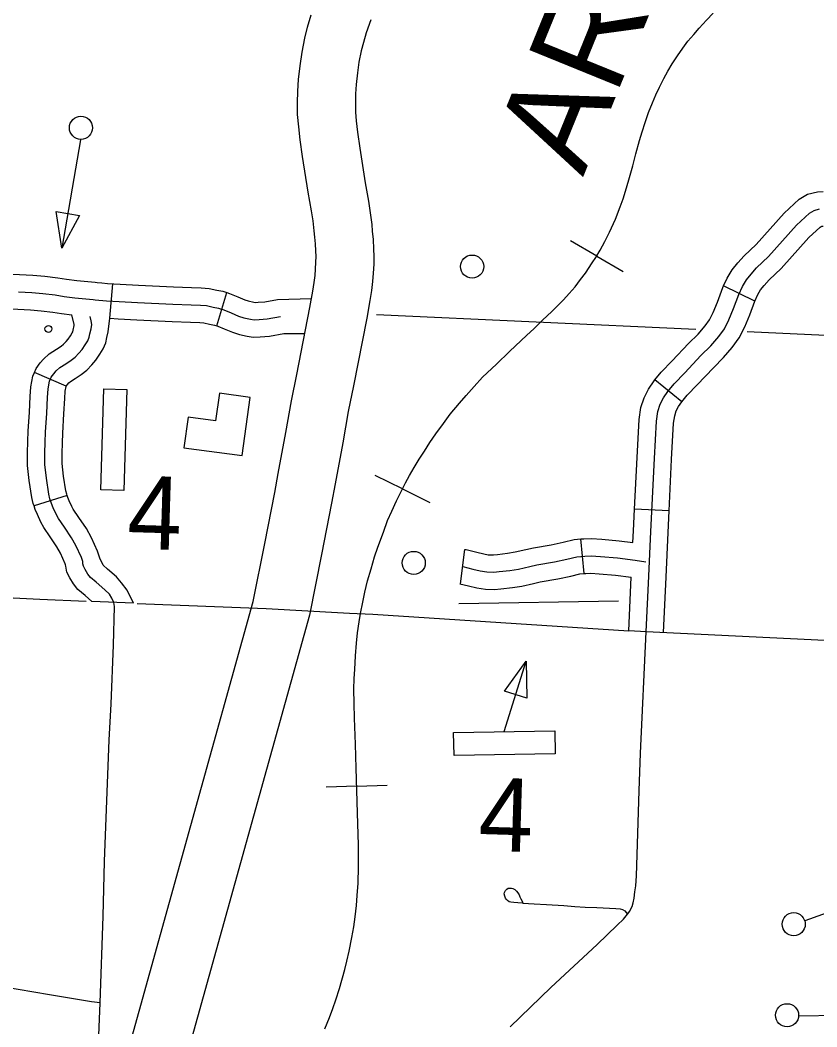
# Model space of a CAD drawing. Extents: x 653372 to 905732, y 627442 to 787275.
# Drawn here: x 701753 to 705201, y 759795 to 764152 of the extents above; entities that cross this region are included whole.
import ezdxf

# ---------------------------------------------------------------- set-up
doc = ezdxf.new("R2010")
doc.units = 0
for name, color, linetype in [('15', 7, 'Continuous'), ('32', 7, 'Continuous'), ('33', 7, 'Continuous'), ('34', 7, 'Continuous'), ('40', 7, 'Continuous'), ('5', 7, 'Continuous'), ('56', 7, 'Continuous'), ('58', 7, 'Continuous'), ('6', 7, 'Continuous')]:
    doc.layers.add(name, color=color, linetype=linetype)

msp = doc.modelspace()

# ---------------------------------------------------------------- linework, layer by layer
at = {"layer": '15'}
for points in [[(702761.8, 761635.4), (702811.9, 761887.3), (702854.9, 762107.8), (702869.9, 762190.3), (702903.1, 762367.6), (702926.7, 762504.6), (702949.6, 762618.2), (703006.9, 762909.1), (703019.7, 762978.9), (703025.1, 763016.9), (703029.2, 763047.4), (703031.3, 763074.8), (703033.1, 763104.7), (703033.4, 763128.6), (703032.8, 763154.2), (703031.5, 763184), (703028.4, 763213.4), (703025.7, 763239.7), (703020.5, 763283.1), (703013.2, 763326.6), (702999.3, 763408.3), (702975.1, 763561.6), (702965.3, 763634.5), (702958.4, 763689.8), (702953.5, 763744.3), (702953.8, 763794.3), (702954.7, 763844.2), (702958, 763895.1), (702964.2, 763954.9), (702972.7, 764013), (702985.3, 764074.6), (702997, 764121.7), (703013, 764175.6)], [(703270.8, 764153), (703250.5, 764097.2), (703238.3, 764056), (703229.2, 764019.4), (703219.1, 763969.9), (703212.3, 763923.8), (703207.1, 763874.2), (703204.6, 763833.9), (703203.8, 763791.1), (703203.5, 763754.7), (703207, 763716.5), (703213.2, 763666.7), (703222.5, 763597.8), (703246, 763448.8), (703259.8, 763368.1), (703268, 763318.6), (703274.2, 763267.2), (703277, 763239.5), (703281, 763202.7), (703282.7, 763162.3), (703283.4, 763129.9), (703283, 763095.6), (703280.7, 763057.6), (703277.9, 763021.1), (703272.8, 762982.8), (703266.5, 762938.9), (703252.6, 762862.4), (703194.8, 762569.3), (703172.5, 762458.7), (703149.2, 762323.4), (703115.8, 762144.8), (703100.5, 762061.4), (703057.1, 761838.9), (703005.1, 761577.4)], [(702221.7, 759697.1), (702761.8, 761635.4)], [(703005.1, 761577.4), (702464, 759635.4)]]:
    msp.add_lwpolyline(points, dxfattribs=at)
at = {"layer": '32'}
for p, q in [((702141.4, 762862.1), (702154.2, 763011.5)), ((704931.9, 762936.6), (704796.8, 763001.6)), ((702603.9, 762829.5), (702647.1, 762973.2)), ((701952.5, 762567.9), (701814.4, 762626.5)), ((704616.1, 762500.2), (704500.1, 762595.3)), ((701955.9, 762095.5), (701812.8, 762050.5)), ((704561.7, 762028.8), (704411.9, 762036)), ((704193.8, 761757.2), (704179.6, 761906.6)), ((703658.2, 761712.6), (703677.6, 761861.4)), ((702242.7, 761628.6), (702063.4, 761636.1)), ((704461.5, 761505), (704386.6, 761508.7))]:
    msp.add_line(p, q, dxfattribs=at)
for points in [[(704796.8, 763001.6), (704812.8, 763035), (704834.1, 763072.2), (704859.3, 763101.8), (704886.2, 763132.3), (704938.2, 763181.8), (705059.8, 763317.3), (705124.1, 763376.8), (705159.9, 763398.6), (705203.1, 763409.8), (705227.5, 763410)], [(704461.5, 761505), (704473.2, 761745.1), (704482.2, 761938.6), (704497.6, 762255), (704506.3, 762415.9), (704512.4, 762457.8), (704523.2, 762489.7), (704536.7, 762517.6), (704556.1, 762545.3), (704583.5, 762578.7), (704628.8, 762626.2), (704699.4, 762700.2), (704741.7, 762742.4), (704776.1, 762782.4), (704800.5, 762815.9), (704820.2, 762855.3), (704840.3, 762904.6), (704862.6, 762965.4), (704879.3, 763000.1), (704895.8, 763028.9), (704916, 763052.7), (704940.3, 763080.3), (704992, 763129.5), (705113.3, 763264.6), (705169.5, 763316.6), (705189.4, 763328.7), (705213, 763334.9)], [(704931.9, 762936.6), (704945.7, 762965.2), (704957.4, 762985.6), (704972.7, 763003.6), (704994.4, 763028.3), (705045.9, 763077.2), (705166.8, 763211.9), (705214.9, 763256.5), (705218.9, 763258.9), (705222.9, 763259.9), (705228.8, 763260)], [(701627.4, 763078.7), (701642.1, 763069), (701657.3, 763061.9), (701667.9, 763058.2), (701680.4, 763056.2), (701706.9, 763053.5), (701749.8, 763051.2), (701808.1, 763048.9), (701859.5, 763043.8), (701915.3, 763037), (701953.4, 763031), (701998.2, 763025.3), (702077.6, 763018.1), (702086, 763016.8), (702106.4, 763015.1)], [(702106.4, 763015.1), (702131.4, 763012.9), (702185.9, 763009.7), (702264.8, 763005.2), (702417.1, 762998.4), (702495.1, 762994.4), (702536.8, 762993.8), (702570.4, 762991.3), (702603.9, 762983.4), (702629.5, 762978.5), (702647.1, 762973.2)], [(704500.1, 762595.3), (704527.3, 762628.5), (704574.6, 762678), (704645.7, 762752.7), (704686.7, 762793.5), (704717.3, 762829.1), (704736.2, 762855.1), (704751.9, 762886.3), (704770.3, 762931.6), (704793.4, 762994.7), (704796.8, 763001.6)], [(701535.2, 762960.3), (701538.4, 762957.8), (701568.6, 762937.8), (701600.7, 762922.8), (701631.1, 762912.1), (701661, 762907.4), (701695.3, 762903.9), (701742.8, 762901.3), (701797.8, 762899.1), (701843.1, 762894.7), (701894.4, 762888.5), (701932.2, 762882.5), (701976, 762877)], [(701746.3, 762976.2), (701802.9, 762974), (701851.3, 762969.3), (701904.8, 762962.8), (701942.8, 762956.7), (701990.1, 762950.8), (702068.5, 762943.6), (702077.1, 762942.3), (702126, 762938.1), (702181.5, 762934.8), (702261, 762930.2), (702413.6, 762923.5), (702492.5, 762919.5), (702533.4, 762918.8), (702559, 762916.9), (702588.2, 762910.1), (702611.5, 762905.5), (702633.7, 762898.9), (702665.5, 762885.9), (702698.3, 762871.3), (702720.4, 762864.1), (702750, 762858.3), (702766.2, 762855.1), (702787, 762856.1), (702822, 762858.9), (702880.1, 762869.7)], [(702647.1, 762973.2), (702658.7, 762969.7), (702694.9, 762954.9), (702725.2, 762941.4), (702739.3, 762936.8), (702764.5, 762931.9), (702771.8, 762930.4), (702782.2, 762930.9), (702812.1, 762933.3), (702866.4, 762943.4), (703014, 762947.7)], [(704616.1, 762500.2), (704639.6, 762528.9), (704683.1, 762574.4), (704753, 762647.8), (704796.7, 762691.4), (704834.9, 762735.8), (704864.8, 762776.7), (704888.6, 762824.4), (704910.2, 762877.5), (704931.8, 762936.2), (704931.9, 762936.6)], [(701814.4, 762626.5), (701821.9, 762644.2), (701839.8, 762668.4), (701854, 762685.4), (701878.5, 762708.4), (701910.5, 762728.2), (701929.8, 762741), (701940.6, 762749.3), (701951.9, 762761.1), (701961.3, 762772), (701970.9, 762786.1), (701978.4, 762799.2), (701980.2, 762803.1), (701981.7, 762810.3), (701986.4, 762830), (701987, 762834.7), (701986.9, 762835.5), (701976, 762877)], [(702158.5, 761632.1), (702150.1, 761650), (702139.4, 761667.7), (702119.1, 761687), (702082.3, 761719.3), (702056.9, 761740.5), (702046, 761754.7), (702033.6, 761775.1), (702026.6, 761788.3), (702024.3, 761798.8), (702023.8, 761809.3), (702017.8, 761826.4), (701994.2, 761878.4), (701975.6, 761911.9), (701944.2, 761958.1), (701918.9, 761995.7), (701909, 762013.4), (701895.9, 762042), (701888.2, 762060.5), (701881.9, 762080.7), (701877.3, 762100.4), (701866.5, 762169.3), (701860.1, 762229), (701859.4, 762277.7), (701860.8, 762326.3), (701863, 762369.3), (701867.6, 762451.8), (701871.4, 762518.6), (701873.8, 762555.9), (701880, 762589.1), (701887.5, 762606.7), (701898.8, 762622), (701908.7, 762633.9), (701924.3, 762648.6), (701950.9, 762665), (701973.5, 762679.9), (701990.8, 762693.3), (702007.4, 762710.6), (702020.9, 762726.3), (702034.5, 762746.3), (702045.1, 762764.7), (702052, 762779.7), (702054.9, 762794.2), (702060.4, 762816.6), (702062.7, 762835.6), (702060.5, 762850.5), (702055.4, 762869.7)], [(701952.5, 762567.9), (701953, 762569.2), (701957.8, 762575.6), (701963.4, 762582.4), (701970.2, 762588.8), (701991.3, 762601.8), (702017.2, 762618.9), (702041.1, 762637.4), (702062.9, 762660.2), (702080.5, 762680.6), (702098.2, 762706.5), (702111.7, 762730.1), (702123.9, 762756.3), (702128.2, 762778), (702134.3, 762803.2), (702141.4, 762862.1)], [(702141.4, 762862.1), (702177.2, 762859.9), (702257.2, 762855.3), (702410, 762848.6), (702490, 762844.5), (702530.1, 762843.8), (702547.6, 762842.6), (702572.5, 762836.7), (702593.5, 762832.6), (702603.9, 762829.5)], [(702603.8, 762829.5), (702608.7, 762828.1), (702636, 762816.9), (702671.3, 762801.2), (702701.5, 762791.4), (702735.5, 762784.7), (702760.7, 762779.7), (702791.8, 762781.2), (702831.8, 762784.4), (702893.8, 762795.9), (702984.8, 762796.6)], [(701812.8, 762050.5), (701809.5, 762060.8), (701803.6, 762086), (701792.2, 762159.5), (701785.1, 762224.5), (701784.3, 762278.3), (701785.9, 762329.3), (701788.1, 762373.3), (701792.7, 762456), (701796.5, 762523.1), (701799.2, 762565.2), (701807.8, 762610.9), (701814.4, 762626.5)], [(704411.9, 762036), (704422.7, 762258.9), (704431.6, 762423.4), (704439.2, 762475.3), (704453.6, 762518.1), (704471.8, 762555.7), (704496.3, 762590.7), (704500.1, 762595.3)], [(701955.9, 762095.5), (701954.3, 762100.5), (701950.9, 762114.7), (701940.9, 762179.1), (701935, 762233.6), (701934.4, 762277.1), (701935.8, 762323.3), (701937.9, 762365.3), (701942.5, 762447.6), (701946.2, 762514.1), (701948.3, 762546.5), (701952.2, 762567.3), (701952.5, 762567.9)], [(704561.7, 762028.8), (704572.5, 762251.2), (704581, 762408.5), (704585.7, 762440.2), (704592.7, 762461.3), (704601.6, 762479.5), (704615.9, 762500), (704616.1, 762500.2)], [(702242.7, 761628.6), (702216.4, 761685.3), (702191.4, 761717.5), (702169.8, 761742.3), (702131.1, 761776.3), (702111.4, 761792.7), (702098.1, 761824), (702087.4, 761854.4), (702061.2, 761912.1), (702039.6, 761951.3), (702006.3, 762000.1), (701982.8, 762035.1), (701975.9, 762047.3), (701964.7, 762072), (701958.8, 762086.2), (701955.9, 762095.4)], [(702063.4, 761636.1), (702033.5, 761662.4), (702002.4, 761688.3), (701984, 761712.3), (701968.4, 761738), (701955.5, 761762.4), (701949.8, 761788.8), (701949.5, 761794.6), (701948.1, 761798.4), (701927.1, 761844.7), (701911.7, 761872.6), (701882.1, 761916), (701854.9, 761956.4), (701842, 761979.5), (701827.2, 762012.1), (701817.7, 762034.8), (701812.8, 762050.5)], [(704404.9, 761891.1), (704407.3, 761942.2), (704411.9, 762036)], [(704536.5, 761501.4), (704548.2, 761741.6), (704557.1, 761935.1), (704561.7, 762028.8)], [(703677.6, 761861.4), (703682.7, 761860.7), (703729.7, 761849.3), (703759.3, 761841.8), (703778.8, 761838.7), (703801, 761838.4), (703819.4, 761839.8), (703862.2, 761844.7), (703895.4, 761850.3), (703942, 761860.5), (703974.3, 761867.8), (704050.5, 761880.7), (704102.4, 761892.5), (704150.5, 761903.8), (704179.6, 761906.6)], [(704179.6, 761906.6), (704192.6, 761907.8), (704225.7, 761908.3), (704270, 761905.6), (704345.9, 761898.9), (704404.9, 761891.1)], [(703667.9, 761787), (703668.9, 761786.9), (703711.7, 761776.5), (703744.1, 761768.2), (703772.5, 761763.7), (703803.4, 761763.4), (703826.5, 761765.2), (703872.7, 761770.4), (703909.6, 761776.6), (703958.4, 761787.3), (703988.9, 761794.2), (704065, 761807.1), (704119.3, 761819.4), (704162.7, 761829.6), (704196.7, 761832.8), (704224, 761833.2), (704264.5, 761830.8), (704337.6, 761824.4), (704414.3, 761814.2), (704460.1, 761808)], [(703655.2, 761713), (703693.6, 761703.7), (703729, 761694.7), (703766.2, 761688.8), (703805.8, 761688.4), (703833.5, 761690.5), (703883.1, 761696.1), (703923.8, 761702.9), (703974.7, 761714.1), (704003.5, 761720.6), (704079.6, 761733.5), (704136.2, 761746.3), (704174.8, 761755.4), (704193.8, 761757.2)], [(704193.8, 761757.2), (704200.8, 761757.9), (704222.3, 761758.2), (704259, 761756), (704329.4, 761749.8), (704397.9, 761740.7)], [(704386.6, 761508.7), (704397.9, 761740.7)]]:
    msp.add_lwpolyline(points, dxfattribs=at)
at = {"layer": '33'}
for points in [[(702410.2, 759327.6), (702359, 759336.4), (702333.3, 759337.8), (702287.7, 759335.9), (702160.2, 759331.1), (702120.7, 759333.7), (702105, 759338.7), (702088.8, 759351.1), (702082, 759366.5), (702078, 759384.4), (702079.4, 759431.9), (702087.6, 759617.9), (702098.4, 759899.5), (702111.9, 760273.6), (702118.4, 760510.4), (702129.4, 760811.9), (702138.1, 761036.1), (702146.1, 761193.4), (702156.4, 761447.5), (702160.7, 761614.4), (702158.5, 761632.1)], [(703872.9, 759794.6), (704050.2, 759966), (704250.4, 760151.7), (704336.2, 760235.1), (704363.9, 760261.2), (704381.2, 760282.5), (704391.3, 760296.3), (704396, 760305.1), (704401.5, 760316.5), (704406.4, 760331.8), (704409.6, 760351.5), (704413.6, 760379), (704417.6, 760405.7), (704419.6, 760448.6), (704431.9, 760817.1), (704438.1, 760979.6), (704461.5, 761505)], [(706021.1, 761431.6), (705234.9, 761466.8), (704461.5, 761505)], [(702098.4, 759899.5), (702061.5, 759903.9), (701879.6, 759933.8), (701607.1, 759980.3)]]:
    msp.add_lwpolyline(points, dxfattribs=at)
at = {"layer": '34'}
for points in [[(703927.7, 760331), (703907.3, 760331.9), (703889.8, 760332.7), (703876.2, 760334.7), (703869.6, 760336.8), (703862.7, 760341.2), (703858.1, 760345.5), (703852.9, 760352), (703850.6, 760360.4), (703848.3, 760370.6), (703849.1, 760377), (703853.2, 760385.1), (703858.5, 760391), (703865, 760394.6), (703871.7, 760395.4), (703879.9, 760394.8), (703885.6, 760393.1), (703893.8, 760389), (703900.9, 760382.4), (703906.7, 760374.9), (703911.9, 760366.2), (703915.1, 760357.1), (703919.1, 760349.6), (703924.9, 760339.5), (703927.7, 760331)], [(703927.7, 760331), (703953.6, 760329), (703977.7, 760327), (704031.1, 760324.7), (704105.5, 760320.6), (704153.2, 760316.6), (704198.2, 760312.7), (704249.1, 760311.2), (704331.2, 760307.4), (704350.2, 760306.2), (704360.3, 760302.7), (704370.3, 760296.7), (704381.2, 760282.5)]]:
    msp.add_lwpolyline(points, dxfattribs=at)
at = {"layer": '40'}
for p, q in [((704248.1, 763131), (704134.1, 763197.6)), ((704248.1, 763131), (704362.1, 763064.5)), ((703407.2, 762123.3), (703288.7, 762181.6)), ((703407.2, 762123.3), (703525.6, 762065.1)), ((703209.7, 760836.8), (703077.7, 760832.7)), ((703209.7, 760836.8), (703341.6, 760840.9))]:
    msp.add_line(p, q, dxfattribs=at)
for points in [[(703870.8, 762718.3), (703946.3, 762788.3), (703976.5, 762816.3), (704014.1, 762853.1), (704054.5, 762890.7), (704103.8, 762942.2), (704128.7, 762969.5), (704154.2, 762998.5), (704177.9, 763029.6), (704199.1, 763057.4), (704227.9, 763101.5), (704244.7, 763125.2), (704263.2, 763156.9), (704282.8, 763194.2), (704303.4, 763233.9), (704329.3, 763291.4), (704349.6, 763344.5), (704362, 763378.7), (704377.2, 763427.1), (704389.9, 763470.8), (704404.2, 763521.5), (704417.6, 763573.7), (704433.5, 763631.6), (704445.1, 763669.2), (704458.1, 763709.5), (704472.7, 763752.7), (704489.6, 763794.3), (704503.4, 763828.5), (704520.1, 763862.6), (704539.2, 763899.9), (704555.7, 763931.3), (704575.1, 763962.5), (704598, 763997.8), (704620.3, 764030.7), (704642.5, 764060.9), (704668, 764090.4), (704692.1, 764118.1), (704723.9, 764152.2), (704751.8, 764182)], [(704555.7, 763931.3), (704575.1, 763962.5), (704598, 763997.8), (704620.3, 764030.7), (704642.5, 764060.9), (704668, 764090.4), (704692.1, 764118.1), (704723.9, 764152.2), (704751.8, 764182)], [(703325.1, 761936.8), (703343.1, 761986), (703361, 762027.2), (703381.7, 762071.5), (703407.4, 762123.8), (703420, 762149.5), (703437.6, 762181.2), (703457.6, 762216.6), (703479, 762252.5), (703502.3, 762287.3), (703525.2, 762324.1), (703551.9, 762361.6), (703584.5, 762407.1), (703614.2, 762447.4), (703653.9, 762494.1), (703683.2, 762527.8), (703717.1, 762566.1), (703753.8, 762606.7), (703814.7, 762663.6), (703870.8, 762718.3), (703946.3, 762788.3), (703976.5, 762816.3), (704014.1, 762853.1), (704054.5, 762890.7), (704103.8, 762942.2), (704128.7, 762969.5), (704154.2, 762998.5), (704177.9, 763029.6), (704199.1, 763057.4), (704227.9, 763101.5), (704244.7, 763125.2), (704263.2, 763156.9), (704282.8, 763194.2), (704303.4, 763233.9), (704329.3, 763291.4), (704349.6, 763344.5), (704362, 763378.7), (704377.2, 763427.1), (704389.9, 763470.8), (704404.2, 763521.5), (704417.6, 763573.7), (704433.5, 763631.6), (704445.1, 763669.2), (704458.1, 763709.5), (704472.7, 763752.7), (704489.6, 763794.3), (704503.4, 763828.5), (704520.1, 763862.6), (704539.2, 763899.9), (704555.7, 763931.3)], [(703071.5, 759786.2), (703091, 759834.8), (703105.4, 759873.7), (703119.4, 759912.2), (703135.1, 759961.4), (703157.9, 760043.7), (703167, 760079), (703176.8, 760122.8), (703188.1, 760181.2), (703196.6, 760227.6), (703202.6, 760270.5), (703208.8, 760319.6), (703212, 760363.1), (703215, 760417), (703216.7, 760487.6), (703216.7, 760581.4), (703213.3, 760720.8), (703207.2, 760914.5), (703204.2, 761018.3), (703200.5, 761130.8), (703198.1, 761194.9), (703197.6, 761256.9), (703198.5, 761302.9), (703201.2, 761342.3), (703203.8, 761400.5), (703207.9, 761456.3), (703213.5, 761500.2), (703220.6, 761547.3), (703225.9, 761584.1), (703235.9, 761632.8), (703244.8, 761676.1), (703256.2, 761726), (703272, 761776.7), (703286.8, 761829.7), (703300.4, 761870.7), (703325.1, 761936.8), (703343.1, 761986), (703361, 762027.2), (703381.7, 762071.5), (703407.4, 762123.8), (703420, 762149.5), (703437.6, 762181.2), (703457.6, 762216.6), (703479, 762252.5), (703502.3, 762287.3), (703525.2, 762324.1), (703551.9, 762361.6), (703584.5, 762407.1), (703614.2, 762447.4), (703653.9, 762494.1), (703683.2, 762527.8), (703717.1, 762566.1), (703753.8, 762606.7), (703814.7, 762663.6), (703870.8, 762718.3)], [(703071.5, 759786.2), (703091, 759834.8), (703105.4, 759873.7), (703119.4, 759912.2), (703135.1, 759961.4), (703157.9, 760043.7), (703167, 760079), (703176.8, 760122.8), (703188.1, 760181.2), (703196.6, 760227.6), (703202.6, 760270.5), (703208.8, 760319.6), (703212, 760363.1), (703215, 760417), (703216.7, 760487.6), (703216.7, 760581.4), (703213.3, 760720.8), (703207.2, 760914.5), (703204.2, 761018.3), (703200.5, 761130.8), (703198.1, 761194.9), (703197.6, 761256.9), (703198.5, 761302.9), (703201.2, 761342.3), (703203.8, 761400.5), (703207.9, 761456.3), (703213.5, 761500.2), (703220.6, 761547.3), (703225.9, 761584.1), (703235.9, 761632.8), (703244.8, 761676.1), (703256.2, 761726), (703272, 761776.7), (703286.8, 761829.7), (703300.4, 761870.7), (703325.1, 761936.8)]]:
    msp.add_lwpolyline(points, dxfattribs=at)
at = {"layer": '5'}
for points in [[(704677.2, 762813.3), (703294.4, 762877)], [(705859.2, 762758.8), (704899.6, 762803)]]:
    msp.add_lwpolyline(points, dxfattribs=at)
at = {"layer": '56'}
for p, q in [((701933.5, 763164.9), (701909.3, 763324.3)), ((701909.3, 763324.3), (702009.8, 763307)), ((702009.8, 763307), (701933.5, 763164.9)), ((703848.7, 761247.5), (703943, 761378.3)), ((703943, 761378.3), (703946, 761217.1)), ((703946, 761217.1), (703848.7, 761247.5))]:
    msp.add_line(p, q, dxfattribs=at)
for points in [[(702014.5, 763634.2), (701933.5, 763164.9)], [(704342.6, 761637.2), (703651, 761625.5)], [(703847.5, 761072.9), (703943, 761378.3)], [(705150.2, 760255.5), (705359.8, 760330.9), (705569.9, 760191.4)], [(705123, 759842.2), (705466.9, 759848.8)]]:
    msp.add_lwpolyline(points, dxfattribs=at)
for points in [[(702114.5, 762556.5), (702214.5, 762553.5), (702201.3, 762116.2), (702101.4, 762119.2)], [(703630.5, 760969.3), (703628.8, 761069.2), (704066.2, 761076.6), (704067.9, 760976.7)]]:
    msp.add_lwpolyline(points, close=True, dxfattribs=at)
for centre, radius in [((702016, 763686.2), 50), ((703709, 763085.7), 50), ((701875.3, 762815.7), 15), ((703456.2, 761803.1), 50), ((705100.6, 760239.3), 50), ((705071.9, 759845.3), 50)]:
    msp.add_circle(centre, radius, dxfattribs=at)
at = {"layer": '58'}
msp.add_lwpolyline([(702713.5, 762267.6), (702747.7, 762519.3), (702614.9, 762537.4), (702598.7, 762418.3), (702479.8, 762434.4), (702461.8, 762301.8)], close=True, dxfattribs=at)
at = {"layer": '6'}
for points in [[(699090, 759248.5), (699150.8, 760492.6), (699176.4, 761029.1), (699185.8, 761318.4), (699213, 761800.9), (700070.1, 761743.4), (700530.6, 761710.1), (700621.7, 761707.3), (701838.6, 761645.7), (702038.9, 761637.2)], [(702259.9, 761627.9), (702816.9, 761605.3), (703152.9, 761587.2), (703178, 761585.8), (703279, 761580.6), (704386.6, 761508.9)]]:
    msp.add_lwpolyline(points, dxfattribs=at)

# ---------------------------------------------------------------- texts
at = {"layer": '40'}
msp.add_text('ARK.', height=422.4, rotation=67.8522, dxfattribs=at).set_placement((704188.7, 763471.6))
at = {"layer": '56'}
for p in [(702213.6, 761865.1), (703733.5, 760558.3)]:
    msp.add_text('4', height=316.8, rotation=358.28, dxfattribs=at).set_placement(p)

doc.saveas('drawing.dxf')
